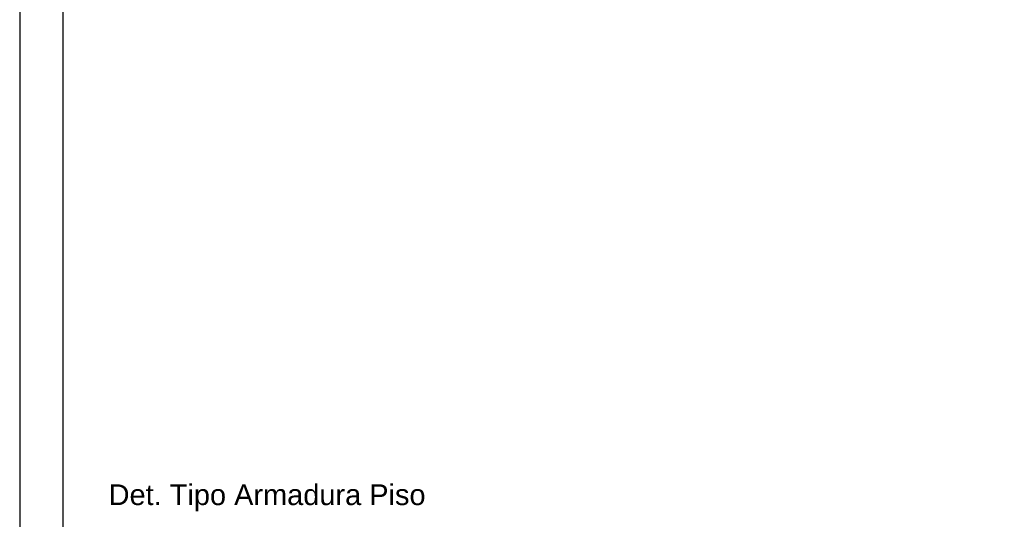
# Model space of a CAD drawing. Header units: millimetres. Extents: x 10 to 1250, y -62 to 528.
# Tile 903 of 909: x 1166 to 1188, y 84 to 95. Entities that reach past the tile are written whole.
import ezdxf

# ---------------------------------------------------------------- set-up
doc = ezdxf.new("R2010")
doc.units = ezdxf.units.MM
doc.header["$LTSCALE"] = 0.05
doc.layers.add('DT-Textos', color=7, linetype='Continuous', lineweight=5)
doc.layers.add('FOLHA_PADRÃO', color=7, linetype='Continuous')
doc.styles.add('Arial', font='arial.ttf')

# ---------------------------------------------------------------- blocks, each defined once
blk = doc.blocks.new('A1')
at = {"layer": 'FOLHA_PADRÃO', "color": 1, "linetype": 'Continuous'}
blk.add_lwpolyline([(-84.1, 0), (0, 0), (0, 59.4), (-84.1, 59.4), (-84.1, 0)], dxfattribs=at)
at = {"layer": 'FOLHA_PADRÃO', "color": 6, "linetype": 'Continuous'}
blk.add_lwpolyline([(-83.1, 58.4), (-1, 58.4), (-1, 1), (-83.1, 1), (-83.1, 58.4)], dxfattribs=at)

msp = doc.modelspace()

# ---------------------------------------------------------------- block references
msp.add_blockref('A1', (1249.9782, 68.5322))
msp.add_blockref('A1', (1249.9782, 68.5322))

# ---------------------------------------------------------------- texts
at = {"layer": 'DT-Textos', "color": 3, "insert": (1167.9175, 83.8644), "char_height": 0.475124, "width": 12.492931, "attachment_point": 7, "line_spacing_factor": 0.798, "style": 'Arial'}
msp.add_mtext('Det. Tipo Armadura Piso', dxfattribs=at)

doc.saveas('drawing.dxf')
